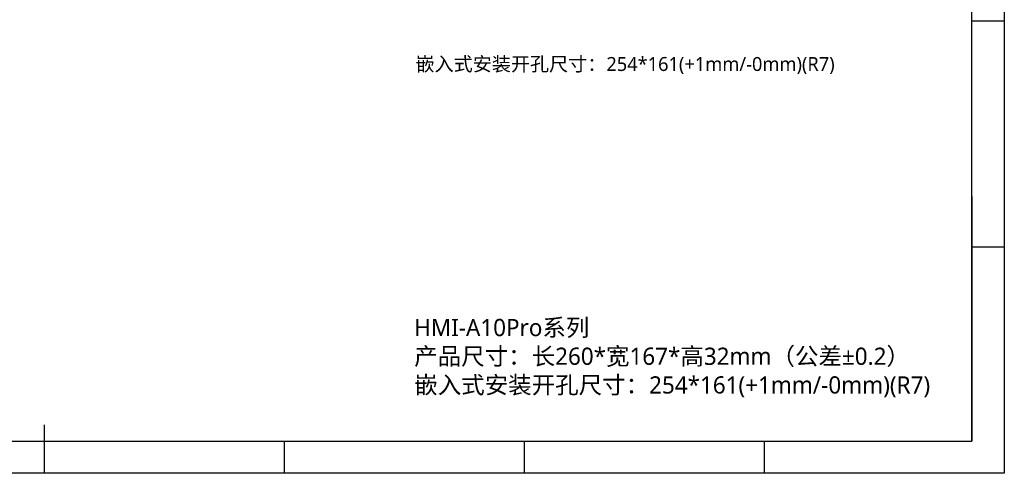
# Model space of a CAD drawing. Header units: millimetres. Extents: x -1063 to 345, y 512 to 8005.
# Tile 393 of 397: x -629 to -172, y 7374 to 7585. Entities that reach past the tile are written whole.
import ezdxf

# ---------------------------------------------------------------- set-up
doc = ezdxf.new("R2010")
doc.units = ezdxf.units.MM
doc.header["$LTSCALE"] = 5
doc.layers.add('HMI-D7', color=250, linetype='Continuous')
doc.layers.add('标注线', color=3, linetype='Continuous')

msp = doc.modelspace()

# ---------------------------------------------------------------- linework, layer by layer
at = {"layer": '标注线', "color": 0}
for p in [(-186.84, 7503.16), (-767.27, 7389.5)]:
    msp.add_line(p, (-186.84, 7389.5), dxfattribs=at)
for points in [[(-171.83, 8004.92), (-171.83, 7374.49), (-1063.42, 7374.49), (-1063.42, 8004.92)], [(-1048.41, 7989.91), (-1048.41, 7389.5), (-186.84, 7389.5), (-186.84, 7989.91)]]:
    msp.add_lwpolyline(points, close=True, dxfattribs=at)
for points in [[(-171.83, 7584.64), (-186.84, 7584.64)], [(-171.83, 7479.56), (-186.84, 7479.56)], [(-617.63, 7374.49), (-617.63, 7397.01)], [(-506.18, 7374.49), (-506.18, 7389.5)], [(-394.73, 7374.49), (-394.73, 7389.5)], [(-283.28, 7374.49), (-283.28, 7389.5)]]:
    msp.add_lwpolyline(points, dxfattribs=at)

# ---------------------------------------------------------------- texts
at = {"layer": 'HMI-D7', "color": 0, "attachment_point": 1}
for s, insert, char_height, width in [('{\\fMicrosoft YaHei|b0|i0|c134|p34;嵌入式安装开孔尺寸：254*161(+1mm/-0mm)(R7)}', (-445.36, 7567.94), 6.5, 266.6595), ('{\\fMicrosoft YaHei|b0|i0|c134|p34;HMI-A10Pro系列\\P产品尺寸：长260*宽167*高32mm（公差±0.2）\\P嵌入式安装开孔尺寸：254*161(+1mm/-0mm)(R7)}', (-445.94, 7446.24), 8, 290.0968)]:
    msp.add_mtext(s, dxfattribs=dict(at, insert=insert, char_height=char_height, width=width))

doc.saveas('drawing.dxf')
